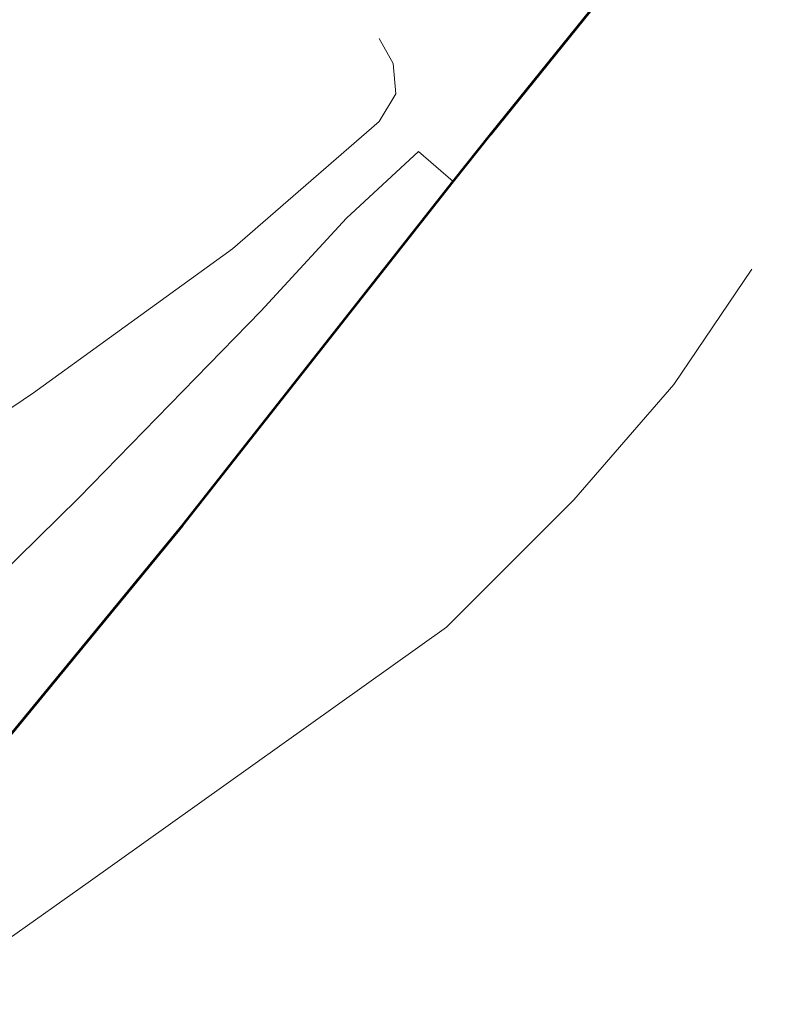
# Model space of a CAD drawing. Header units: feet. Extents: x 92 to 141.3, y -5 to 23.6.
# Tile 446 of 651: x 125.748 to 125.899, y 14.395 to 14.592. Entities that reach past the tile are written whole.
import ezdxf

# ---------------------------------------------------------------- set-up
doc = ezdxf.new("R2010")
doc.units = ezdxf.units.FT
doc.header["$MEASUREMENT"] = 0
for name, color, linetype, lineweight in [('CUY - Design$0$GM_X_City_Street', 7, 'Continuous', 0), ('CUY - Design$0$GM_X_Interchange_Ramps', 1, 'Continuous', 13), ('CUY - Design$0$GM_X_Interstate_Route', 1, 'Continuous', 53)]:
    doc.layers.add(name, color=color, linetype=linetype, lineweight=lineweight)

msp = doc.modelspace()

# ---------------------------------------------------------------- linework, layer by layer
at = {"layer": 'CUY - Design$0$GM_X_City_Street', "flags": 128}
for points in [[(125.69514, 14.47873), (125.71015, 14.48962), (125.75103, 14.51725), (125.79081, 14.54598), (125.82009, 14.5714), (125.8234, 14.57693), (125.82285, 14.583), (125.82009, 14.58797)], [(125.76193, 14.4195), (125.83352, 14.47047), (125.85897, 14.49593), (125.87891, 14.51894), (125.89455, 14.54195)], [(125.55591, 14.20577), (125.56876, 14.21452), (125.57895, 14.22187), (125.58669, 14.22884), (125.59137, 14.23476), (125.5962, 14.24265), (125.61323, 14.27349), (125.63463, 14.30315), (125.65426, 14.32401), (125.68824, 14.35217), (125.71461, 14.37488), (125.74621, 14.40831), (125.76193, 14.4195)]]:
    msp.add_lwpolyline(points, dxfattribs=at)
at = {"layer": 'CUY - Design$0$GM_X_Interchange_Ramps', "flags": 128}
msp.add_lwpolyline([(125.83487, 14.55943), (125.82794, 14.56546), (125.81359, 14.55214), (125.79642, 14.53359), (125.76011, 14.4963), (125.73153, 14.46826), (125.7209, 14.46021), (125.71334, 14.4558), (125.70599, 14.45361), (125.69708, 14.45239), (125.69005, 14.45397), (125.68657, 14.45598), (125.6815, 14.46157), (125.67753, 14.46597)], dxfattribs=at)
at = {"layer": 'CUY - Design$0$GM_X_Interstate_Route', "flags": 128}
msp.add_lwpolyline([(125.55409, 14.28207), (125.61028, 14.32177), (125.65062, 14.35281), (125.68927, 14.38705), (125.72444, 14.42222), (125.78079, 14.49074), (125.83487, 14.55943), (125.84236, 14.56893), (125.87816, 14.61323), (125.92758, 14.66222), (125.97186, 14.69878), (126.12115, 14.81074), (126.16629, 14.84461), (126.23193, 14.88861), (126.28255, 14.9148), (126.3218, 14.93102), (126.37133, 14.94539), (126.37738, 14.94666)], dxfattribs=at)

doc.saveas('drawing.dxf')
